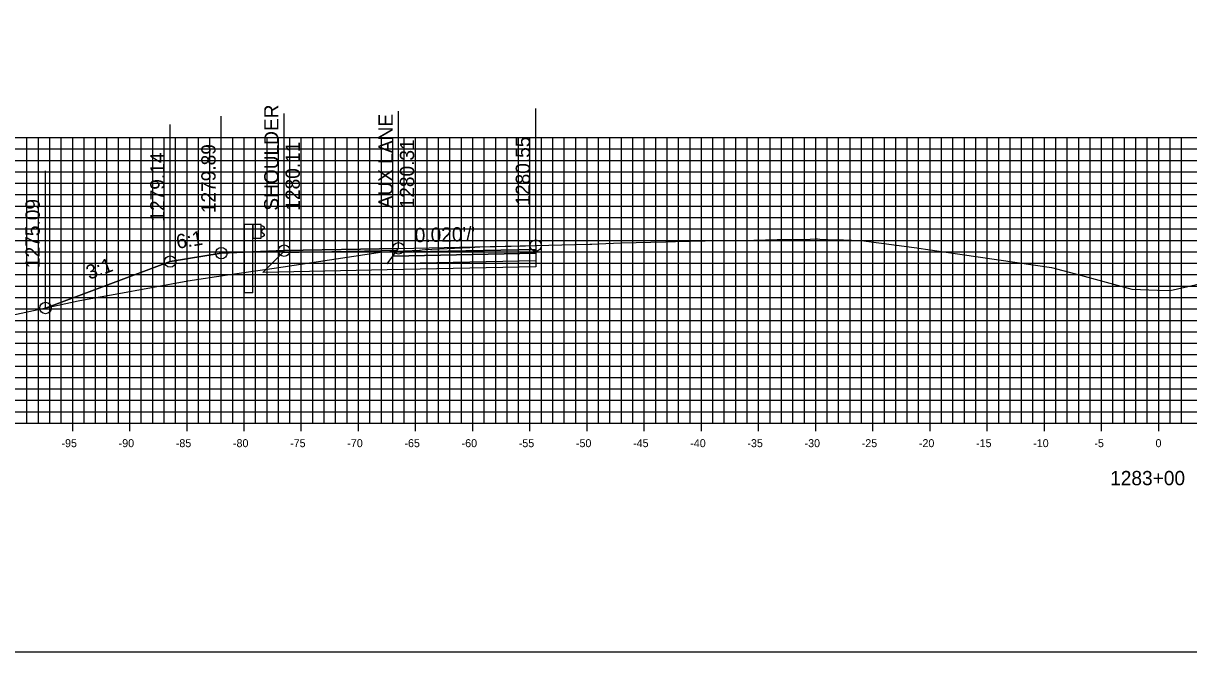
# Model space of a CAD drawing. Extents: x 674939 to 678919, y 750652 to 765176.
# Drawn here: x 678649.2 to 678751.2, y 763116.3 to 763171.3 of the extents above; entities that cross this region are included whole.
import ezdxf

# ---------------------------------------------------------------- set-up
doc = ezdxf.new("R2010")
doc.units = 0
for name, color, linetype in [('Level 10', 7, 'Continuous'), ('Level 16', 7, 'Continuous'), ('Level 18', 7, 'Continuous'), ('Level 19', 7, 'Continuous'), ('Level 20', 7, 'Continuous'), ('Level 22', 7, 'Continuous'), ('Level 23', 7, 'Continuous'), ('Level 32', 7, 'Continuous'), ('Level 4', 7, 'Continuous'), ('Level 8', 7, 'Continuous'), ('Level 9', 7, 'Continuous')]:
    doc.layers.add(name, color=color, linetype=linetype)

msp = doc.modelspace()

# ---------------------------------------------------------------- linework, layer by layer
at = {"layer": 'Level 10'}
msp.add_lwpolyline([(678647.93, 763145.68), (678654.01, 763146.99), (678655.44, 763147.25), (678657.24, 763147.57), (678663.59, 763148.75), (678667.06, 763149.27), (678671.37, 763149.9), (678676.59, 763150.68), (678680.62, 763151.29), (678681.26, 763151.31), (678683.87, 763151.43), (678683.95, 763151.44), (678684.1, 763151.46), (678684.38, 763151.5), (678684.94, 763151.52), (678688.26, 763151.67), (678689.15, 763151.71), (678691.89, 763151.77), (678692.67, 763151.8), (678693.13, 763151.81), (678694.03, 763151.83), (678697.46, 763151.93), (678698.78, 763151.96), (678698.93, 763151.95), (678699.51, 763151.99), (678701.51, 763152.06), (678705.41, 763152.16), (678706.27, 763152.2), (678710.17, 763152.27), (678713.12, 763152.32), (678715.14, 763152.37), (678718.03, 763152.4), (678718.6, 763152.41), (678718.62, 763152.41), (678718.67, 763152.41), (678718.89, 763152.39), (678720.31, 763152.34), (678720.97, 763152.33), (678722.36, 763152.27), (678722.51, 763152.27), (678727.13, 763151.66), (678727.37, 763151.63), (678728.14, 763151.52), (678739.14, 763149.92), (678741.7, 763149.23), (678746.18, 763148.02), (678748.42, 763147.92), (678749.52, 763147.89), (678753.26, 763148.74)], dxfattribs=at)
at = {"layer": 'Level 16'}
msp.add_lwpolyline([(678666.53, 763151.17), (678662.06, 763150.43), (678651.15, 763146.37)], dxfattribs=at)
at = {"layer": 'Level 18'}
for points in [[(678651.15, 763146.37), (678662.06, 763150.43), (678666.53, 763151.17), (678672.03, 763151.39), (678682.03, 763151.59), (678694.03, 763151.83)], [(678672.03, 763151.39), (678666.53, 763151.17)], [(678672.03, 763151.39), (678682.03, 763151.59), (678694.03, 763151.83)]]:
    msp.add_lwpolyline(points, dxfattribs=at)
for points in [[(678682.03, 763151.59), (678672.03, 763151.39), (678671.91, 763151.24), (678681.91, 763151.43)], [(678694.03, 763151.83), (678694.03, 763151.5), (678681.78, 763151.25), (678682.03, 763151.59)]]:
    msp.add_lwpolyline(points, close=True, dxfattribs=at)
at = {"layer": 'Level 19'}
for points in [[(678694.03, 763151.5), (678694.03, 763151.17), (678681.53, 763150.92), (678681.78, 763151.25)], [(678694.03, 763151.17), (678694.03, 763150.51), (678681.03, 763150.25), (678681.53, 763150.92)]]:
    msp.add_lwpolyline(points, close=True, dxfattribs=at)
msp.add_lwpolyline([(678694.03, 763150.51), (678694.03, 763149.97), (678681.03, 763149.71), (678670.15, 763149.49), (678671.91, 763151.24)], dxfattribs=at)
at = {"layer": 'Level 20'}
for p, q in [((678598.53, 763161.29), (678898.53, 763161.29)), ((678649.53, 763136.29), (678649.53, 763161.29)), ((678650.53, 763136.29), (678650.53, 763161.29)), ((678651.53, 763136.29), (678651.53, 763161.29)), ((678652.53, 763136.29), (678652.53, 763161.29)), ((678653.53, 763136.29), (678653.53, 763161.29)), ((678654.53, 763136.29), (678654.53, 763161.29)), ((678655.53, 763136.29), (678655.53, 763161.29)), ((678656.53, 763136.29), (678656.53, 763161.29)), ((678657.53, 763136.29), (678657.53, 763161.29)), ((678658.53, 763136.29), (678658.53, 763161.29)), ((678659.53, 763136.29), (678659.53, 763161.29)), ((678660.53, 763136.29), (678660.53, 763161.29)), ((678661.53, 763136.29), (678661.53, 763161.29)), ((678662.53, 763136.29), (678662.53, 763161.29)), ((678663.53, 763136.29), (678663.53, 763161.29)), ((678664.53, 763136.29), (678664.53, 763161.29)), ((678665.53, 763136.29), (678665.53, 763161.29)), ((678666.53, 763136.29), (678666.53, 763161.29)), ((678667.53, 763136.29), (678667.53, 763161.29)), ((678668.53, 763136.29), (678668.53, 763161.29)), ((678669.53, 763136.29), (678669.53, 763161.29)), ((678670.53, 763136.29), (678670.53, 763161.29)), ((678671.53, 763136.29), (678671.53, 763161.29)), ((678672.53, 763136.29), (678672.53, 763161.29)), ((678673.53, 763136.29), (678673.53, 763161.29)), ((678674.53, 763136.29), (678674.53, 763161.29)), ((678675.53, 763136.29), (678675.53, 763161.29)), ((678676.53, 763136.29), (678676.53, 763161.29)), ((678677.53, 763136.29), (678677.53, 763161.29)), ((678678.53, 763136.29), (678678.53, 763161.29)), ((678679.53, 763136.29), (678679.53, 763161.29)), ((678680.53, 763136.29), (678680.53, 763161.29)), ((678681.53, 763136.29), (678681.53, 763161.29)), ((678682.53, 763136.29), (678682.53, 763161.29)), ((678683.53, 763136.29), (678683.53, 763161.29)), ((678684.53, 763136.29), (678684.53, 763161.29)), ((678685.53, 763136.29), (678685.53, 763161.29)), ((678686.53, 763136.29), (678686.53, 763161.29)), ((678687.53, 763136.29), (678687.53, 763161.29)), ((678688.53, 763136.29), (678688.53, 763161.29)), ((678689.53, 763136.29), (678689.53, 763161.29)), ((678690.53, 763136.29), (678690.53, 763161.29)), ((678691.53, 763136.29), (678691.53, 763161.29)), ((678692.53, 763136.29), (678692.53, 763161.29)), ((678693.53, 763136.29), (678693.53, 763161.29)), ((678694.53, 763136.29), (678694.53, 763161.29)), ((678695.53, 763136.29), (678695.53, 763161.29)), ((678696.53, 763136.29), (678696.53, 763161.29)), ((678697.53, 763136.29), (678697.53, 763161.29)), ((678698.53, 763136.29), (678698.53, 763161.29)), ((678699.53, 763136.29), (678699.53, 763161.29)), ((678700.53, 763136.29), (678700.53, 763161.29)), ((678701.53, 763136.29), (678701.53, 763161.29)), ((678702.53, 763136.29), (678702.53, 763161.29)), ((678703.53, 763136.29), (678703.53, 763161.29)), ((678704.53, 763136.29), (678704.53, 763161.29)), ((678705.53, 763136.29), (678705.53, 763161.29)), ((678706.53, 763136.29), (678706.53, 763161.29)), ((678707.53, 763136.29), (678707.53, 763161.29)), ((678708.53, 763136.29), (678708.53, 763161.29)), ((678709.53, 763136.29), (678709.53, 763161.29)), ((678710.53, 763136.29), (678710.53, 763161.29)), ((678711.53, 763136.29), (678711.53, 763161.29)), ((678712.53, 763136.29), (678712.53, 763161.29)), ((678713.53, 763136.29), (678713.53, 763161.29)), ((678714.53, 763136.29), (678714.53, 763161.29)), ((678715.53, 763136.29), (678715.53, 763161.29)), ((678716.53, 763136.29), (678716.53, 763161.29)), ((678717.53, 763136.29), (678717.53, 763161.29)), ((678718.53, 763136.29), (678718.53, 763161.29)), ((678719.53, 763136.29), (678719.53, 763161.29)), ((678720.53, 763136.29), (678720.53, 763161.29)), ((678721.53, 763136.29), (678721.53, 763161.29)), ((678722.53, 763136.29), (678722.53, 763161.29)), ((678723.53, 763136.29), (678723.53, 763161.29)), ((678724.53, 763136.29), (678724.53, 763161.29)), ((678725.53, 763136.29), (678725.53, 763161.29)), ((678726.53, 763136.29), (678726.53, 763161.29)), ((678727.53, 763136.29), (678727.53, 763161.29)), ((678728.53, 763136.29), (678728.53, 763161.29)), ((678729.53, 763136.29), (678729.53, 763161.29)), ((678730.53, 763136.29), (678730.53, 763161.29)), ((678731.53, 763136.29), (678731.53, 763161.29)), ((678732.53, 763136.29), (678732.53, 763161.29)), ((678733.53, 763136.29), (678733.53, 763161.29)), ((678734.53, 763136.29), (678734.53, 763161.29)), ((678735.53, 763136.29), (678735.53, 763161.29)), ((678736.53, 763136.29), (678736.53, 763161.29)), ((678737.53, 763136.29), (678737.53, 763161.29)), ((678738.53, 763136.29), (678738.53, 763161.29)), ((678739.53, 763136.29), (678739.53, 763161.29)), ((678740.53, 763136.29), (678740.53, 763161.29)), ((678741.53, 763136.29), (678741.53, 763161.29)), ((678742.53, 763136.29), (678742.53, 763161.29)), ((678743.53, 763136.29), (678743.53, 763161.29)), ((678744.53, 763136.29), (678744.53, 763161.29)), ((678745.53, 763136.29), (678745.53, 763161.29)), ((678746.53, 763136.29), (678746.53, 763161.29)), ((678747.53, 763136.29), (678747.53, 763161.29)), ((678748.53, 763136.29), (678748.53, 763161.29)), ((678749.53, 763136.29), (678749.53, 763161.29)), ((678750.53, 763136.29), (678750.53, 763161.29)), ((678598.53, 763160.29), (678898.53, 763160.29)), ((678598.53, 763159.29), (678898.53, 763159.29)), ((678598.53, 763158.29), (678898.53, 763158.29)), ((678598.53, 763157.29), (678898.53, 763157.29)), ((678598.53, 763156.29), (678898.53, 763156.29)), ((678598.53, 763155.29), (678898.53, 763155.29)), ((678598.53, 763154.29), (678898.53, 763154.29)), ((678598.53, 763153.29), (678898.53, 763153.29)), ((678598.53, 763152.29), (678898.53, 763152.29)), ((678598.53, 763151.29), (678898.53, 763151.29)), ((678598.53, 763150.29), (678898.53, 763150.29)), ((678598.53, 763149.29), (678898.53, 763149.29)), ((678598.53, 763148.29), (678898.53, 763148.29)), ((678598.53, 763147.29), (678898.53, 763147.29)), ((678598.53, 763146.29), (678898.53, 763146.29)), ((678598.53, 763145.29), (678898.53, 763145.29)), ((678598.53, 763144.29), (678898.53, 763144.29)), ((678598.53, 763143.29), (678898.53, 763143.29)), ((678598.53, 763142.29), (678898.53, 763142.29)), ((678598.53, 763141.29), (678898.53, 763141.29)), ((678598.53, 763140.29), (678898.53, 763140.29)), ((678598.53, 763139.29), (678898.53, 763139.29)), ((678598.53, 763138.29), (678898.53, 763138.29)), ((678598.53, 763137.29), (678898.53, 763137.29)), ((678598.53, 763136.29), (678898.53, 763136.29))]:
    msp.add_line(p, q, dxfattribs=at)
at = {"layer": 'Level 23'}
for p, q in [((678682.03, 763151.59), (678682.03, 763163.59)), ((678694.03, 763151.83), (678694.03, 763163.83)), ((678666.53, 763151.17), (678666.53, 763163.17)), ((678672.03, 763151.39), (678672.03, 763163.39)), ((678662.06, 763150.43), (678662.06, 763162.43)), ((678651.15, 763146.37), (678651.15, 763158.37))]:
    msp.add_line(p, q, dxfattribs=at)
at = {"layer": 'Level 32'}
for points in [[(678669.28, 763153.67), (678668.53, 763153.67), (678668.53, 763151.25), (678669.28, 763151.28)], [(678670.03, 763153.67), (678669.28, 763153.67), (678669.28, 763152.49), (678670.03, 763152.49)], [(678670.03, 763153.59), (678670.13, 763153.57), (678670.27, 763153.47), (678670.27, 763153.33), (678670.04, 763153.13), (678670.04, 763153.04), (678670.27, 763152.84), (678670.27, 763152.69), (678670.13, 763152.59), (678670.03, 763152.57)]]:
    msp.add_lwpolyline(points, close=True, dxfattribs=at)
for points in [[(678669.28, 763147.7), (678669.28, 763151.28), (678668.53, 763151.25), (678668.53, 763147.7)], [(678669.28, 763147.7), (678668.53, 763147.7)]]:
    msp.add_lwpolyline(points, dxfattribs=at)
at = {"layer": 'Level 4'}
msp.add_lwpolyline([(678578.53, 763116.29), (678918.53, 763116.29), (678918.53, 763336.29), (678578.53, 763336.29)], close=True, dxfattribs=at)
for centre in [(678694.03, 763151.83), (678666.53, 763151.17), (678672.03, 763151.39), (678682.03, 763151.59), (678662.06, 763150.43), (678651.15, 763146.37)]:
    msp.add_circle(centre, 0.5, dxfattribs=at)
at = {"layer": 'Level 8'}
for p, q in [((678653.53, 763135.59), (678653.53, 763136.99)), ((678658.53, 763135.59), (678658.53, 763136.99)), ((678663.53, 763135.59), (678663.53, 763136.99)), ((678668.53, 763135.59), (678668.53, 763136.99)), ((678673.53, 763135.59), (678673.53, 763136.99)), ((678678.53, 763135.59), (678678.53, 763136.99)), ((678683.53, 763135.59), (678683.53, 763136.99)), ((678688.53, 763135.59), (678688.53, 763136.99)), ((678693.53, 763135.59), (678693.53, 763136.99)), ((678698.53, 763135.59), (678698.53, 763136.99)), ((678703.53, 763135.59), (678703.53, 763136.99)), ((678708.53, 763135.59), (678708.53, 763136.99)), ((678713.53, 763135.59), (678713.53, 763136.99)), ((678718.53, 763135.59), (678718.53, 763136.99)), ((678723.53, 763135.59), (678723.53, 763136.99)), ((678728.53, 763135.59), (678728.53, 763136.99)), ((678733.53, 763135.59), (678733.53, 763136.99)), ((678738.53, 763135.59), (678738.53, 763136.99)), ((678743.53, 763135.59), (678743.53, 763136.99)), ((678748.53, 763135.59), (678748.53, 763136.99)), ((678598.53, 763136.29), (678898.53, 763136.29))]:
    msp.add_line(p, q, dxfattribs=at)

# ---------------------------------------------------------------- texts
at = {"layer": 'Level 22'}
for s, rotation, p in [("0.020'/'", 1.1458, (678683.46, 763152.12)), ('6:1', 9.4623, (678662.69, 763151.54)), ('3:1', 20.3857, (678654.98, 763148.83))]:
    msp.add_text(s, height=1.25, rotation=rotation, dxfattribs=at).set_placement(p)
at = {"layer": 'Level 23'}
for s, p in [('SHOULDER', (678671.53, 763154.89)), ('AUX LANE', (678681.53, 763155.09)), ('1279.89', (678666.03, 763154.67)), ('1280.11', (678673.4, 763154.89)), ('1280.31', (678683.4, 763155.09)), ('1280.55', (678693.53, 763155.33)), ('1279.14', (678661.56, 763153.93)), ('1275.09', (678650.65, 763149.87))]:
    msp.add_text(s, height=1.25, rotation=90, dxfattribs=at).set_placement(p)
at = {"layer": 'Level 9'}
for s, height, p in [('-95', 0.7, (678652.55, 763134.19)), ('-90', 0.7, (678657.55, 763134.19)), ('-85', 0.7, (678662.55, 763134.19)), ('-80', 0.7, (678667.55, 763134.19)), ('-75', 0.7, (678672.55, 763134.19)), ('-70', 0.7, (678677.55, 763134.19)), ('-65', 0.7, (678682.55, 763134.19)), ('-60', 0.7, (678687.55, 763134.19)), ('-55', 0.7, (678692.55, 763134.19)), ('-50', 0.7, (678697.55, 763134.19)), ('-45', 0.7, (678702.55, 763134.19)), ('-40', 0.7, (678707.55, 763134.19)), ('-35', 0.7, (678712.55, 763134.19)), ('-30', 0.7, (678717.55, 763134.19)), ('-25', 0.7, (678722.55, 763134.19)), ('-20', 0.7, (678727.55, 763134.19)), ('-15', 0.7, (678732.55, 763134.19)), ('-10', 0.7, (678737.55, 763134.19)), ('-5', 0.7, (678742.9, 763134.19)), ('0', 0.7, (678748.25, 763134.19)), ('1283+00', 1.25, (678744.28, 763130.86))]:
    msp.add_text(s, height=height, dxfattribs=at).set_placement(p)

doc.saveas('drawing.dxf')
